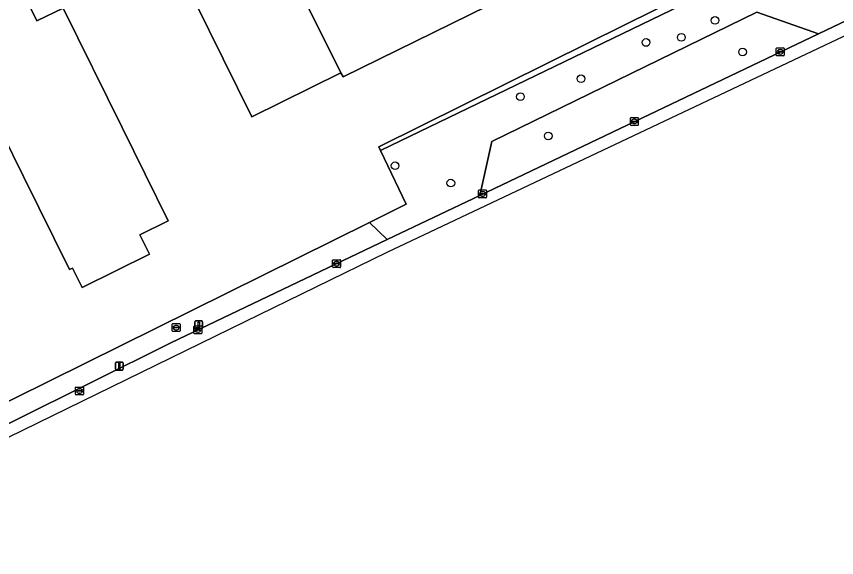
# Model space of a CAD drawing. Extents: x 157692 to 159674, y 381452 to 383291.
# Drawn here: x 158074.3 to 158178.6, y 381565.4 to 381634.2 of the extents above; entities that cross this region are included whole.
import ezdxf

# ---------------------------------------------------------------- set-up
doc = ezdxf.new("R2010")
doc.units = 0
for name, color, linetype in [('IMGEO_Boom', 7, 'Continuous'), ('IMGEO_Erf', 7, 'Continuous'), ('IMGEO_Fietspad_gesloten', 7, 'Continuous'), ('IMGEO_Groenvoorziening', 7, 'Continuous'), ('IMGEO_Kolk', 7, 'Continuous'), ('IMGEO_Lichtmast', 7, 'Continuous'), ('IMGEO_Pand', 7, 'Continuous'), ('IMGEO_Rioolput', 7, 'Continuous'), ('IMGEO_Verkeersbordpaal', 7, 'Continuous')]:
    doc.layers.add(name, color=color, linetype=linetype)

msp = doc.modelspace()

# ---------------------------------------------------------------- linework, layer by layer
at = {"layer": 'IMGEO_Boom'}
for centre in [(158163.17, 381633.69), (158154.4, 381630.89), (158158.88, 381631.54), (158166.67, 381629.68), (158146.13, 381626.28), (158138.42, 381624), (158141.96, 381619.01), (158122.48, 381615.22), (158129.57, 381613.02)]:
    msp.add_circle(centre, 0.489, dxfattribs=at)
at = {"layer": 'IMGEO_Erf'}
for points in [[(158024.82, 381594.04), (158031.77, 381579.97), (158034.87, 381573.76), (158035.24, 381573.03), (158037.88, 381567.78), (158119.21, 381608.01), (158123.9, 381610.33), (158120.64, 381617.17), (158120.43, 381617.61), (158147.17, 381630.9), (158223.29, 381668.59), (158222.29, 381671.21), (158214.04, 381692.91)], [(158136.52, 381636.69), (158115.88, 381626.52), (158115.6, 381627.02), (158104.27, 381621.43), (158093.39, 381643.51)]]:
    msp.add_lwpolyline(points, dxfattribs=at)
msp.add_lwpolyline([(158076.91, 381633.62), (158080.25, 381635.26), (158087.76, 381620.07), (158093.61, 381608.23), (158090.03, 381606.46), (158091.23, 381603.97), (158082.69, 381599.75), (158081.47, 381602.22), (158081.08, 381602.03), (158075.22, 381613.87), (158063.04, 381638.49), (158059.37, 381636.67), (158057.99, 381639.46), (158061.69, 381641.28), (158061.07, 381642.53), (158065.51, 381644.72), (158065.68, 381644.38), (158066.32, 381643.1), (158068.5, 381644.18), (158071.05, 381645.45)], close=True, dxfattribs=at)
at = {"layer": 'IMGEO_Fietspad_gesloten'}
msp.add_lwpolyline([(158054.36, 381571.5), (158103.43, 381595.44), (158121.46, 381604.23), (158243.71, 381662.04), (158265.33, 381672.43), (158264.52, 381674.03), (158260.34, 381672.04), (158176.33, 381632), (158133.24, 381611.46), (158121.49, 381605.85), (158093.98, 381592.74), (158053.74, 381572.74), (158054.36, 381571.5)], dxfattribs=at)
at = {"layer": 'IMGEO_Groenvoorziening'}
msp.add_lwpolyline([(158463.02, 381784.54), (158461.03, 381788.17), (158441.98, 381777.74), (158416.14, 381764.39), (158259.62, 381686.58), (158254.34, 381683.97), (158223.29, 381668.59), (158147.17, 381630.9), (158120.43, 381617.61), (158120.64, 381617.17), (158179.73, 381645.71), (158182.9, 381642.9), (158254.91, 381679.12), (158392.17, 381750), (158448.48, 381779.08), (158459.69, 381785.07)], dxfattribs=at)
for points in [[(158373.93, 381726.17), (158393.92, 381735.29), (158410.81, 381742.32), (158409.27, 381746.01), (158392.39, 381738.98), (158372.39, 381729.87), (158258.55, 381675.61), (158257.98, 381676.74), (158256.56, 381676.02), (158222.08, 381658.49), (158184.33, 381640.13), (158182.9, 381642.9), (158179.73, 381645.71), (158120.64, 381617.17), (158123.9, 381610.33), (158119.21, 381608.01), (158121.49, 381605.85), (158133.24, 381611.46), (158134.78, 381618.29), (158168.47, 381634.73), (158176.33, 381632), (158260.34, 381672.04), (158264.52, 381674.03)], [(158133.24, 381611.46), (158176.33, 381632), (158168.47, 381634.73), (158134.78, 381618.29)], [(158093.98, 381592.74), (158121.49, 381605.85), (158119.21, 381608.01), (158037.88, 381567.78), (158039.06, 381565.44), (158045.1, 381568.44), (158053.74, 381572.74)]]:
    msp.add_lwpolyline(points, close=True, dxfattribs=at)
at = {"layer": 'IMGEO_Kolk'}
for p, q in [((158170.96, 381629.28), (158170.96, 381630.13)), ((158171.04, 381630.2), (158171.89, 381630.2)), ((158171.96, 381630.13), (158171.96, 381629.28)), ((158171.89, 381629.2), (158171.04, 381629.2)), ((158171.22, 381629.7), (158171.22, 381629.71)), ((158171.26, 381629.75), (158171.66, 381629.75)), ((158171.66, 381629.66), (158171.26, 381629.66)), ((158171.45, 381629.98), (158171.48, 381629.98)), ((158171.47, 381629.42), (158171.45, 381629.42)), ((158171.71, 381629.71), (158171.71, 381629.7)), ((158152.41, 381620.43), (158152.41, 381621.28)), ((158152.49, 381621.36), (158153.34, 381621.36)), ((158152.67, 381620.85), (158152.67, 381620.86)), ((158153.11, 381620.81), (158152.71, 381620.81)), ((158152.72, 381620.9), (158153.11, 381620.9)), ((158152.9, 381621.14), (158152.93, 381621.14)), ((158153.16, 381620.86), (158153.16, 381620.85)), ((158153.41, 381621.28), (158153.41, 381620.43)), ((158153.34, 381620.36), (158152.49, 381620.36)), ((158152.92, 381620.58), (158152.9, 381620.58)), ((158133.11, 381611.22), (158133.11, 381612.07)), ((158133.18, 381612.15), (158134.04, 381612.15)), ((158133.37, 381611.64), (158133.37, 381611.65)), ((158133.41, 381611.69), (158133.81, 381611.69)), ((158133.8, 381611.6), (158133.41, 381611.6)), ((158133.62, 381611.37), (158133.59, 381611.37)), ((158133.6, 381611.93), (158133.62, 381611.93)), ((158133.85, 381611.65), (158133.85, 381611.64)), ((158134.11, 381612.07), (158134.11, 381611.22)), ((158134.04, 381611.15), (158133.18, 381611.15)), ((158114.54, 381602.36), (158114.54, 381603.22)), ((158114.62, 381603.29), (158115.47, 381603.29)), ((158115.03, 381603.07), (158115.06, 381603.07)), ((158115.54, 381603.22), (158115.54, 381602.36)), ((158115.47, 381602.29), (158114.62, 381602.29)), ((158114.8, 381602.78), (158114.8, 381602.8)), ((158114.84, 381602.83), (158115.24, 381602.83)), ((158115.24, 381602.75), (158114.84, 381602.75)), ((158115.05, 381602.51), (158115.03, 381602.51)), ((158115.29, 381602.8), (158115.29, 381602.78)), ((158096.89, 381593.94), (158096.89, 381594.8)), ((158096.97, 381594.87), (158097.82, 381594.87)), ((158097.38, 381594.65), (158097.4, 381594.65)), ((158097.89, 381594.8), (158097.89, 381593.94)), ((158097.82, 381593.87), (158096.97, 381593.87)), ((158097.15, 381594.36), (158097.15, 381594.38)), ((158097.19, 381594.41), (158097.59, 381594.41)), ((158097.59, 381594.33), (158097.19, 381594.33)), ((158097.4, 381594.09), (158097.38, 381594.09)), ((158097.63, 381594.38), (158097.63, 381594.36)), ((158081.86, 381586.19), (158081.86, 381587.04)), ((158081.93, 381587.11), (158082.78, 381587.11)), ((158082.11, 381586.61), (158082.11, 381586.62)), ((158082.55, 381586.57), (158082.15, 381586.57)), ((158082.16, 381586.66), (158082.55, 381586.66)), ((158082.34, 381586.89), (158082.37, 381586.89)), ((158082.37, 381586.33), (158082.34, 381586.33)), ((158082.6, 381586.62), (158082.6, 381586.61)), ((158082.86, 381587.04), (158082.86, 381586.19)), ((158082.78, 381586.11), (158081.93, 381586.11))]:
    msp.add_line(p, q, dxfattribs=at)
for points in [[(158170.96, 381629.28), (158170.96, 381630.13)], [(158171.04, 381630.2), (158171.89, 381630.2)], [(158171.96, 381630.13), (158171.96, 381629.28)], [(158171.89, 381629.2), (158171.04, 381629.2)], [(158152.41, 381620.43), (158152.41, 381621.28)], [(158152.49, 381621.36), (158153.34, 381621.36)], [(158153.41, 381621.28), (158153.41, 381620.43)], [(158153.34, 381620.36), (158152.49, 381620.36)], [(158133.11, 381611.22), (158133.11, 381612.07)], [(158133.18, 381612.15), (158134.04, 381612.15)], [(158134.11, 381612.07), (158134.11, 381611.22)], [(158134.04, 381611.15), (158133.18, 381611.15)], [(158114.54, 381602.36), (158114.54, 381603.22)], [(158114.62, 381603.29), (158115.47, 381603.29)], [(158115.54, 381603.22), (158115.54, 381602.36)], [(158115.47, 381602.29), (158114.62, 381602.29)], [(158096.89, 381593.94), (158096.89, 381594.8)], [(158096.97, 381594.87), (158097.82, 381594.87)], [(158097.89, 381594.8), (158097.89, 381593.94)], [(158097.82, 381593.87), (158096.97, 381593.87)], [(158081.86, 381586.19), (158081.86, 381587.04)], [(158081.93, 381587.11), (158082.78, 381587.11)], [(158082.86, 381587.04), (158082.86, 381586.19)], [(158082.78, 381586.11), (158081.93, 381586.11)]]:
    msp.add_lwpolyline(points, dxfattribs=at)
for centre, radius, start, end in [((158171.04, 381630.13), 0.0765, 91.552, 178.448), ((158171.04, 381630.13), 0.0765, 91.552, 178.448), ((158171.89, 381630.13), 0.0765, 1.552, 88.448), ((158171.89, 381630.13), 0.0765, 1.552, 88.448), ((158171.04, 381629.28), 0.0765, 181.552, 268.448), ((158171.04, 381629.28), 0.0765, 181.552, 268.448), ((158171.26, 381629.71), 0.0403, 85.8775, 175.7526), ((158171.26, 381629.7), 0.0366, 178.938, 274.7102), ((158171.67, 381629.71), 0.0386, 1.7309, 96.639), ((158171.66, 381629.7), 0.043, 264.8664, 352.4533), ((158171.89, 381629.28), 0.0765, 271.552, 358.448), ((158171.89, 381629.28), 0.0765, 271.552, 358.448), ((158152.49, 381621.28), 0.0765, 91.552, 178.448), ((158152.49, 381621.28), 0.0765, 91.552, 178.448), ((158152.71, 381620.86), 0.0403, 85.8775, 175.7526), ((158152.71, 381620.85), 0.0366, 178.938, 274.7102), ((158153.12, 381620.86), 0.0386, 1.7309, 96.639), ((158153.11, 381620.86), 0.043, 264.8664, 352.4533), ((158153.34, 381621.28), 0.0765, 1.552, 88.448), ((158153.34, 381621.28), 0.0765, 1.552, 88.448), ((158152.49, 381620.43), 0.0765, 181.552, 268.448), ((158152.49, 381620.43), 0.0765, 181.552, 268.448), ((158153.34, 381620.43), 0.0765, 271.552, 358.448), ((158153.34, 381620.43), 0.0765, 271.552, 358.448), ((158133.18, 381612.07), 0.0765, 91.552, 178.448), ((158133.18, 381612.07), 0.0765, 91.552, 178.448), ((158133.41, 381611.65), 0.0403, 85.8775, 175.7526), ((158133.4, 381611.64), 0.0366, 178.938, 274.7102), ((158133.81, 381611.65), 0.043, 264.8664, 352.4533), ((158133.81, 381611.65), 0.0386, 1.7309, 96.639), ((158134.03, 381612.07), 0.0765, 1.552, 88.448), ((158134.03, 381612.07), 0.0765, 1.552, 88.448), ((158133.18, 381611.22), 0.0765, 181.552, 268.448), ((158133.18, 381611.22), 0.0765, 181.552, 268.448), ((158134.03, 381611.22), 0.0765, 271.552, 358.448), ((158134.03, 381611.22), 0.0765, 271.552, 358.448), ((158114.62, 381603.21), 0.0765, 91.552, 178.448), ((158114.62, 381603.21), 0.0765, 91.552, 178.448), ((158115.47, 381603.21), 0.0765, 1.552, 88.448), ((158115.47, 381603.21), 0.0765, 1.552, 88.448), ((158114.62, 381602.37), 0.0765, 181.552, 268.448), ((158114.62, 381602.37), 0.0765, 181.552, 268.448), ((158114.84, 381602.79), 0.0403, 85.8775, 175.7526), ((158114.84, 381602.78), 0.0366, 178.938, 274.7102), ((158115.25, 381602.79), 0.0386, 1.7309, 96.639), ((158115.24, 381602.79), 0.043, 264.8664, 352.4533), ((158115.47, 381602.37), 0.0765, 271.552, 358.448), ((158115.47, 381602.37), 0.0765, 271.552, 358.448), ((158096.97, 381594.79), 0.0765, 91.552, 178.448), ((158096.97, 381594.79), 0.0765, 91.552, 178.448), ((158097.82, 381594.79), 0.0765, 1.552, 88.448), ((158097.82, 381594.79), 0.0765, 1.552, 88.448), ((158096.97, 381593.95), 0.0765, 181.552, 268.448), ((158096.97, 381593.95), 0.0765, 181.552, 268.448), ((158097.19, 381594.37), 0.0403, 85.8775, 175.7526), ((158097.19, 381594.36), 0.0366, 178.938, 274.7102), ((158097.6, 381594.37), 0.0386, 1.7309, 96.639), ((158097.59, 381594.37), 0.043, 264.8664, 352.4533), ((158097.82, 381593.95), 0.0765, 271.552, 358.448), ((158097.82, 381593.95), 0.0765, 271.552, 358.448), ((158081.93, 381587.04), 0.0765, 91.552, 178.448), ((158081.93, 381587.04), 0.0765, 91.552, 178.448), ((158082.15, 381586.62), 0.0403, 85.8775, 175.7526), ((158082.15, 381586.61), 0.0366, 178.938, 274.7102), ((158082.56, 381586.62), 0.0386, 1.7309, 96.639), ((158082.56, 381586.61), 0.043, 264.8664, 352.4533), ((158082.78, 381587.04), 0.0765, 1.552, 88.448), ((158082.78, 381587.04), 0.0765, 1.552, 88.448), ((158081.93, 381586.19), 0.0765, 181.552, 268.448), ((158081.93, 381586.19), 0.0765, 181.552, 268.448), ((158082.78, 381586.19), 0.0765, 271.552, 358.448), ((158082.78, 381586.19), 0.0765, 271.552, 358.448)]:
    msp.add_arc(centre, radius, start, end, dxfattribs=at)
for centre, major_axis, ratio, start_param, end_param in [((158171.45, 381629.7), (-0.387, 0.002), 0.722429, 4.712389, 7.853982), ((158171.47, 381629.7), (-0.39, 0.002), 0.717154, 1.570796, 4.712389), ((158152.9, 381620.86), (-0.387, 0.002), 0.722429, 4.712389, 7.853982), ((158152.92, 381620.86), (-0.39, 0.002), 0.717154, 1.570796, 4.712389), ((158133.6, 381611.65), (-0.387, 0.002), 0.722429, 4.712389, 7.853982), ((158133.62, 381611.65), (-0.39, 0.002), 0.717154, 1.570796, 4.712389), ((158115.03, 381602.79), (-0.387, 0.002), 0.722429, 4.712389, 7.853982), ((158115.05, 381602.79), (-0.39, 0.002), 0.717154, 1.570796, 4.712389), ((158097.38, 381594.37), (-0.387, 0.002), 0.722429, 4.712389, 7.853982), ((158097.4, 381594.37), (-0.39, 0.002), 0.717154, 1.570796, 4.712389), ((158082.34, 381586.61), (-0.387, 0.002), 0.722429, 4.712389, 7.853982), ((158082.37, 381586.61), (-0.39, 0.002), 0.717154, 1.570796, 4.712389)]:
    msp.add_ellipse(centre, major_axis=major_axis, ratio=ratio, start_param=start_param, end_param=end_param, dxfattribs=at)
at = {"layer": 'IMGEO_Lichtmast'}
for p, q in [((158086.91, 381589.37), (158086.91, 381590.17)), ((158086.91, 381590.17), (158086.91, 381589.37)), ((158087.01, 381590.27), (158087.8, 381590.27)), ((158087.8, 381590.27), (158087.01, 381590.27)), ((158087.9, 381590.17), (158087.9, 381589.37)), ((158087.9, 381589.37), (158087.9, 381590.17)), ((158087.8, 381589.27), (158087.01, 381589.27)), ((158087.01, 381589.27), (158087.8, 381589.27))]:
    msp.add_line(p, q, dxfattribs=at)
msp.add_lwpolyline([(158087.33, 381590.14), (158087.48, 381590.14), (158087.48, 381589.39), (158087.33, 381589.39), (158087.33, 381590.14)], dxfattribs=at)
for centre, start, end in [((158087.01, 381590.17), 90, 180), ((158087.01, 381590.17), 90, 180), ((158087.01, 381589.37), 180, 270), ((158087.01, 381589.37), 180, 270), ((158087.8, 381590.17), 0, 90), ((158087.8, 381590.17), 360, 90), ((158087.8, 381589.37), 270, 0), ((158087.8, 381589.37), 270, 0)]:
    msp.add_arc(centre, 0.1, start, end, dxfattribs=at)
at = {"layer": 'IMGEO_Pand'}
for points in [[(158115.6, 381627.02), (158115.88, 381626.52), (158136.52, 381636.69), (158123, 381664.03), (158122.42, 381663.74), (158119.67, 381662.38), (158116.3, 381660.71), (158113.95, 381665.33), (158112.4, 381665.87), (158112.11, 381665.03), (158110.16, 381665.72), (158110.46, 381666.56), (158108.91, 381667.1), (158098.44, 381661.87), (158104.65, 381649)], [(158115.6, 381627.02), (158104.65, 381649), (158101.9, 381647.68), (158094.86, 381662.26), (158088.08, 381658.9), (158087.52, 381660.04), (158085.66, 381659.1), (158086.21, 381657.98), (158080.35, 381655.06), (158087.49, 381640.61), (158093.39, 381643.51), (158104.27, 381621.43)], [(158063.04, 381638.49), (158075.22, 381613.87), (158081.08, 381602.03), (158081.47, 381602.22), (158082.69, 381599.75), (158091.23, 381603.97), (158090.03, 381606.46), (158093.61, 381608.23), (158087.76, 381620.07), (158080.25, 381635.26), (158076.91, 381633.62), (158071.05, 381645.45), (158068.5, 381644.18), (158066.32, 381643.1), (158065.68, 381644.38), (158065.51, 381644.72), (158061.07, 381642.53), (158061.69, 381641.28)]]:
    msp.add_lwpolyline(points, close=True, dxfattribs=at)
at = {"layer": 'IMGEO_Rioolput'}
for p, q in [((158094.14, 381594.24), (158094.14, 381595.09)), ((158094.21, 381595.16), (158095.06, 381595.16)), ((158094.39, 381594.66), (158094.39, 381594.67)), ((158094.83, 381594.62), (158094.43, 381594.62)), ((158094.44, 381594.71), (158094.84, 381594.71)), ((158094.62, 381594.94), (158094.65, 381594.94)), ((158094.88, 381594.67), (158094.88, 381594.66)), ((158095.14, 381595.09), (158095.14, 381594.24)), ((158095.06, 381594.16), (158094.21, 381594.16)), ((158094.65, 381594.38), (158094.62, 381594.38))]:
    msp.add_line(p, q, dxfattribs=at)
for points in [[(158094.14, 381594.24), (158094.14, 381595.09)], [(158094.21, 381595.16), (158095.06, 381595.16)], [(158095.14, 381595.09), (158095.14, 381594.24)], [(158095.06, 381594.16), (158094.21, 381594.16)]]:
    msp.add_lwpolyline(points, dxfattribs=at)
for centre, radius, start, end in [((158094.21, 381595.09), 0.0765, 91.552, 178.448), ((158094.21, 381595.09), 0.0765, 91.552, 178.448), ((158094.44, 381594.67), 0.0403, 85.8775, 175.7526), ((158094.43, 381594.66), 0.0366, 178.938, 274.7102), ((158094.84, 381594.66), 0.043, 264.8664, 352.4533), ((158094.84, 381594.67), 0.0386, 1.7309, 96.639), ((158095.06, 381595.09), 0.0765, 1.552, 88.448), ((158095.06, 381595.09), 0.0765, 1.552, 88.448), ((158094.21, 381594.24), 0.0765, 181.552, 268.448), ((158094.21, 381594.24), 0.0765, 181.552, 268.448), ((158095.06, 381594.24), 0.0765, 271.552, 358.448), ((158095.06, 381594.24), 0.0765, 271.552, 358.448)]:
    msp.add_arc(centre, radius, start, end, dxfattribs=at)
for centre, major_axis, ratio, start_param, end_param in [((158094.62, 381594.66), (-0.387, 0.002), 0.722429, 4.712389, 7.853982), ((158094.65, 381594.66), (-0.39, 0.002), 0.717154, 1.570796, 4.712389)]:
    msp.add_ellipse(centre, major_axis=major_axis, ratio=ratio, start_param=start_param, end_param=end_param, dxfattribs=at)
at = {"layer": 'IMGEO_Verkeersbordpaal'}
for p, q in [((158097.02, 381594.6), (158097.02, 381595.4)), ((158097.02, 381595.4), (158097.02, 381594.6)), ((158097.12, 381595.5), (158097.9, 381595.5)), ((158097.9, 381595.5), (158097.12, 381595.5)), ((158098, 381595.4), (158098, 381594.6)), ((158098, 381594.6), (158098, 381595.4)), ((158097.9, 381594.5), (158097.12, 381594.5)), ((158097.12, 381594.5), (158097.9, 381594.5))]:
    msp.add_line(p, q, dxfattribs=at)
msp.add_lwpolyline([(158097.43, 381595.37), (158097.59, 381595.37), (158097.59, 381594.62), (158097.43, 381594.62), (158097.43, 381595.37)], dxfattribs=at)
for centre, start, end in [((158097.12, 381595.4), 90, 180), ((158097.12, 381595.4), 90, 180), ((158097.12, 381594.6), 180, 270), ((158097.12, 381594.6), 180, 270), ((158097.9, 381595.4), 0, 90), ((158097.9, 381595.4), 360, 90), ((158097.9, 381594.6), 270, 0), ((158097.9, 381594.6), 270, 0)]:
    msp.add_arc(centre, 0.1, start, end, dxfattribs=at)

doc.saveas('drawing.dxf')
